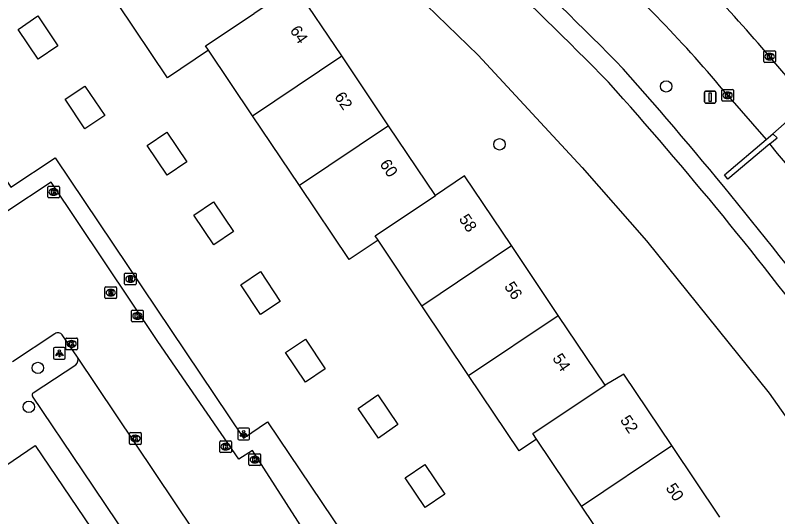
# Model space of a CAD drawing. Extents: x 158797 to 159887, y 384318 to 385255.
# Drawn here: x 159084.7 to 159149.9, y 384893.5 to 384936.4 of the extents above; entities that cross this region are included whole.
import ezdxf

# ---------------------------------------------------------------- set-up
doc = ezdxf.new("R2010")
doc.units = 0
for name, color, linetype in [('IMGEO_Boom', 7, 'Continuous'), ('IMGEO_Fietspad_gesloten', 7, 'Continuous'), ('IMGEO_Groenvoorziening', 7, 'Continuous'), ('IMGEO_Kolk', 7, 'Continuous'), ('IMGEO_Lichtpunt', 7, 'Continuous'), ('IMGEO_Muur', 7, 'Continuous'), ('IMGEO_Pand', 7, 'Continuous'), ('IMGEO_Pand_nummerreeks', 7, 'Continuous'), ('IMGEO_Parkeervlak_open', 7, 'Continuous'), ('IMGEO_Rijbaan_lokaal_gesloten', 7, 'Continuous'), ('IMGEO_Rijbaan_lokaal_open', 7, 'Continuous'), ('IMGEO_Rioolput', 7, 'Continuous'), ('IMGEO_Verkeersbordpaal', 7, 'Continuous'), ('IMGEO_Voetpad_gesloten', 7, 'Continuous'), ('IMGEO_Voetpad_open', 7, 'Continuous')]:
    doc.layers.add(name, color=color, linetype=linetype)

msp = doc.modelspace()

# ---------------------------------------------------------------- linework, layer by layer
at = {"layer": 'IMGEO_Boom'}
for centre in [(159140.386, 384930.327), (159126.124, 384925.365), (159086.599, 384906.222), (159085.826, 384902.883)]:
    msp.add_circle(centre, 0.489, dxfattribs=at)
at = {"layer": 'IMGEO_Fietspad_gesloten'}
msp.add_arc((158920.259, 384734.033), 298.429, 33.43156, 39.88384, dxfattribs=at)
at = {"layer": 'IMGEO_Groenvoorziening'}
msp.add_lwpolyline([(159062.885, 384947.902), (159063.915, 384949.398), (159078.479, 384970.541), (159092.853, 384960.593), (159096.29, 384958.006), (159107.625, 384948.575), (159113.677, 384943.307), (159124.305, 384933.004), (159133.199, 384923.374), (159138.703, 384917.092), (159149.208, 384904.051), (159156.954, 384893.107), (159159.836, 384888.727), (159162.31, 384884.967), (159164.141, 384881.958), (159168.328, 384875.079), (159173.187, 384865.839), (159178.617, 384854.449)], dxfattribs=at)
at = {"layer": 'IMGEO_Kolk'}
for p, q in [((159148.747, 384932.452), (159148.747, 384933.304)), ((159148.822, 384933.378), (159149.674, 384933.378)), ((159149.235, 384933.158), (159149.26, 384933.158)), ((159149.748, 384933.304), (159149.748, 384932.452)), ((159149.674, 384932.378), (159148.822, 384932.378)), ((159149.258, 384932.598), (159149.233, 384932.598)), ((159145.148, 384929.141), (159145.148, 384929.993)), ((159145.223, 384930.067), (159146.075, 384930.067)), ((159145.636, 384929.847), (159145.661, 384929.847)), ((159146.149, 384929.993), (159146.149, 384929.141)), ((159145.659, 384929.287), (159145.634, 384929.287)), ((159146.075, 384929.067), (159145.223, 384929.067)), ((159087.443, 384920.858), (159087.443, 384921.71)), ((159087.518, 384921.784), (159088.37, 384921.784)), ((159087.931, 384921.564), (159087.956, 384921.564)), ((159088.444, 384921.71), (159088.444, 384920.858)), ((159088.37, 384920.784), (159087.518, 384920.784)), ((159087.954, 384921.004), (159087.929, 384921.004)), ((159094.615, 384910.248), (159094.615, 384911.1)), ((159094.69, 384911.174), (159095.542, 384911.174)), ((159095.103, 384910.954), (159095.128, 384910.954)), ((159095.616, 384911.1), (159095.616, 384910.248)), ((159095.542, 384910.174), (159094.69, 384910.174)), ((159095.126, 384910.394), (159095.101, 384910.394)), ((159088.983, 384907.858), (159088.983, 384908.71)), ((159089.058, 384908.784), (159089.91, 384908.784)), ((159089.471, 384908.564), (159089.496, 384908.564)), ((159089.984, 384908.71), (159089.984, 384907.858)), ((159089.91, 384907.784), (159089.058, 384907.784)), ((159089.494, 384908.004), (159089.469, 384908.004)), ((159094.452, 384899.754), (159094.452, 384900.606)), ((159094.527, 384900.68), (159095.379, 384900.68)), ((159094.94, 384900.46), (159094.965, 384900.46)), ((159095.453, 384900.606), (159095.453, 384899.754)), ((159094.963, 384899.9), (159094.938, 384899.9)), ((159102.175, 384899.052), (159102.175, 384899.904)), ((159102.25, 384899.978), (159103.102, 384899.978)), ((159102.663, 384899.758), (159102.688, 384899.758)), ((159103.176, 384899.904), (159103.176, 384899.052)), ((159095.379, 384899.68), (159094.527, 384899.68)), ((159102.686, 384899.198), (159102.661, 384899.198)), ((159103.102, 384898.978), (159102.25, 384898.978)), ((159104.666, 384897.948), (159104.666, 384898.8)), ((159104.741, 384898.874), (159105.593, 384898.874)), ((159105.154, 384898.654), (159105.179, 384898.654)), ((159105.667, 384898.8), (159105.667, 384897.948)), ((159105.593, 384897.874), (159104.741, 384897.874)), ((159105.177, 384898.094), (159105.152, 384898.094))]:
    msp.add_line(p, q, dxfattribs=at)
for points in [[(159148.747, 384932.452), (159148.747, 384933.304)], [(159148.822, 384933.378), (159149.674, 384933.378)], [(159149.068, 384933.078), (159149.191, 384933.078), (159149.191, 384932.927), (159149.321, 384933.078), (159149.485, 384933.078), (159149.339, 384932.927), (159149.492, 384932.678), (159149.34, 384932.678), (159149.255, 384932.842), (159149.191, 384932.775), (159149.191, 384932.678), (159149.068, 384932.678), (159149.068, 384933.078)], [(159149.748, 384933.304), (159149.748, 384932.452)], [(159149.674, 384932.378), (159148.822, 384932.378)], [(159145.148, 384929.141), (159145.148, 384929.993)], [(159145.223, 384930.067), (159146.075, 384930.067)], [(159145.469, 384929.767), (159145.592, 384929.767), (159145.592, 384929.616), (159145.722, 384929.767), (159145.886, 384929.767), (159145.74, 384929.616), (159145.893, 384929.367), (159145.741, 384929.367), (159145.656, 384929.531), (159145.592, 384929.464), (159145.592, 384929.367), (159145.469, 384929.367), (159145.469, 384929.767)], [(159146.149, 384929.993), (159146.149, 384929.141)], [(159146.075, 384929.067), (159145.223, 384929.067)], [(159087.443, 384920.858), (159087.443, 384921.71)], [(159087.518, 384921.784), (159088.37, 384921.784)], [(159087.764, 384921.484), (159087.887, 384921.484), (159087.887, 384921.333), (159088.017, 384921.484), (159088.181, 384921.484), (159088.035, 384921.333), (159088.188, 384921.084), (159088.036, 384921.084), (159087.951, 384921.248), (159087.887, 384921.181), (159087.887, 384921.084), (159087.764, 384921.084), (159087.764, 384921.484)], [(159088.444, 384921.71), (159088.444, 384920.858)], [(159088.37, 384920.784), (159087.518, 384920.784)], [(159094.615, 384910.248), (159094.615, 384911.1)], [(159094.69, 384911.174), (159095.542, 384911.174)], [(159094.936, 384910.874), (159095.059, 384910.874), (159095.059, 384910.723), (159095.189, 384910.874), (159095.353, 384910.874), (159095.207, 384910.723), (159095.36, 384910.474), (159095.208, 384910.474), (159095.123, 384910.638), (159095.059, 384910.571), (159095.059, 384910.474), (159094.936, 384910.474), (159094.936, 384910.874)], [(159095.616, 384911.1), (159095.616, 384910.248)], [(159095.542, 384910.174), (159094.69, 384910.174)], [(159088.983, 384907.858), (159088.983, 384908.71)], [(159089.058, 384908.784), (159089.91, 384908.784)], [(159089.304, 384908.484), (159089.427, 384908.484), (159089.427, 384908.333), (159089.557, 384908.484), (159089.721, 384908.484), (159089.575, 384908.333), (159089.728, 384908.084), (159089.576, 384908.084), (159089.491, 384908.248), (159089.427, 384908.181), (159089.427, 384908.084), (159089.304, 384908.084), (159089.304, 384908.484)], [(159089.984, 384908.71), (159089.984, 384907.858)], [(159089.91, 384907.784), (159089.058, 384907.784)], [(159094.452, 384899.754), (159094.452, 384900.606)], [(159094.527, 384900.68), (159095.379, 384900.68)], [(159094.773, 384900.38), (159094.896, 384900.38), (159094.896, 384900.229), (159095.026, 384900.38), (159095.19, 384900.38), (159095.044, 384900.229), (159095.197, 384899.98), (159095.045, 384899.98), (159094.96, 384900.144), (159094.896, 384900.077), (159094.896, 384899.98), (159094.773, 384899.98), (159094.773, 384900.38)], [(159095.453, 384900.606), (159095.453, 384899.754)], [(159102.175, 384899.052), (159102.175, 384899.904)], [(159102.25, 384899.978), (159103.102, 384899.978)], [(159103.176, 384899.904), (159103.176, 384899.052)], [(159095.379, 384899.68), (159094.527, 384899.68)], [(159102.496, 384899.678), (159102.619, 384899.678), (159102.619, 384899.527), (159102.749, 384899.678), (159102.913, 384899.678), (159102.767, 384899.527), (159102.92, 384899.278), (159102.768, 384899.278), (159102.683, 384899.442), (159102.619, 384899.375), (159102.619, 384899.278), (159102.496, 384899.278), (159102.496, 384899.678)], [(159103.102, 384898.978), (159102.25, 384898.978)], [(159104.666, 384897.948), (159104.666, 384898.8)], [(159104.741, 384898.874), (159105.593, 384898.874)], [(159104.987, 384898.574), (159105.11, 384898.574), (159105.11, 384898.423), (159105.24, 384898.574), (159105.404, 384898.574), (159105.258, 384898.423), (159105.411, 384898.174), (159105.259, 384898.174), (159105.174, 384898.338), (159105.11, 384898.271), (159105.11, 384898.174), (159104.987, 384898.174), (159104.987, 384898.574)], [(159105.667, 384898.8), (159105.667, 384897.948)], [(159105.593, 384897.874), (159104.741, 384897.874)]]:
    msp.add_lwpolyline(points, dxfattribs=at)
for centre, start, end in [((159148.824, 384933.302), 91.55205, 178.44795), ((159148.824, 384933.302), 91.55205, 178.44795), ((159149.672, 384933.302), 1.55205, 88.44795), ((159149.672, 384933.302), 1.55205, 88.44795), ((159148.824, 384932.454), 181.55205, 268.44795), ((159148.824, 384932.454), 181.55205, 268.44795), ((159149.672, 384932.454), 271.55205, 358.44795), ((159149.672, 384932.454), 271.55205, 358.44795), ((159145.225, 384929.991), 91.55205, 178.44795), ((159145.225, 384929.991), 91.55205, 178.44795), ((159146.073, 384929.991), 1.55205, 88.44795), ((159146.073, 384929.991), 1.55205, 88.44795), ((159145.225, 384929.143), 181.55205, 268.44795), ((159145.225, 384929.143), 181.55205, 268.44795), ((159146.073, 384929.143), 271.55205, 358.44795), ((159146.073, 384929.143), 271.55205, 358.44795), ((159087.52, 384921.708), 91.55205, 178.44795), ((159087.52, 384921.708), 91.55205, 178.44795), ((159088.368, 384921.708), 1.55205, 88.44795), ((159088.368, 384921.708), 1.55205, 88.44795), ((159087.52, 384920.86), 181.55205, 268.44795), ((159087.52, 384920.86), 181.55205, 268.44795), ((159088.368, 384920.86), 271.55205, 358.44795), ((159088.368, 384920.86), 271.55205, 358.44795), ((159094.692, 384911.098), 91.55205, 178.44795), ((159094.692, 384911.098), 91.55205, 178.44795), ((159095.54, 384911.098), 1.55205, 88.44795), ((159095.54, 384911.098), 1.55205, 88.44795), ((159094.692, 384910.25), 181.55205, 268.44795), ((159094.692, 384910.25), 181.55205, 268.44795), ((159095.54, 384910.25), 271.55205, 358.44795), ((159095.54, 384910.25), 271.55205, 358.44795), ((159089.06, 384908.708), 91.55205, 178.44795), ((159089.06, 384908.708), 91.55205, 178.44795), ((159089.908, 384908.708), 1.55205, 88.44795), ((159089.908, 384908.708), 1.55205, 88.44795), ((159089.06, 384907.86), 181.55205, 268.44795), ((159089.06, 384907.86), 181.55205, 268.44795), ((159089.908, 384907.86), 271.55205, 358.44795), ((159089.908, 384907.86), 271.55205, 358.44795), ((159094.529, 384900.604), 91.55205, 178.44795), ((159094.529, 384900.604), 91.55205, 178.44795), ((159095.377, 384900.604), 1.55205, 88.44795), ((159095.377, 384900.604), 1.55205, 88.44795), ((159094.529, 384899.756), 181.55205, 268.44795), ((159094.529, 384899.756), 181.55205, 268.44795), ((159095.377, 384899.756), 271.55205, 358.44795), ((159095.377, 384899.756), 271.55205, 358.44795), ((159102.252, 384899.902), 91.55205, 178.44795), ((159102.252, 384899.902), 91.55205, 178.44795), ((159103.1, 384899.902), 1.55205, 88.44795), ((159103.1, 384899.902), 1.55205, 88.44795), ((159102.252, 384899.054), 181.55205, 268.44795), ((159102.252, 384899.054), 181.55205, 268.44795), ((159103.1, 384899.054), 271.55205, 358.44795), ((159103.1, 384899.054), 271.55205, 358.44795), ((159104.743, 384898.798), 91.55205, 178.44795), ((159104.743, 384898.798), 91.55205, 178.44795), ((159105.591, 384898.798), 1.55205, 88.44795), ((159105.591, 384898.798), 1.55205, 88.44795), ((159104.743, 384897.95), 181.55205, 268.44795), ((159104.743, 384897.95), 181.55205, 268.44795), ((159105.591, 384897.95), 271.55205, 358.44795), ((159105.591, 384897.95), 271.55205, 358.44795)]:
    msp.add_arc(centre, 0.0765, start, end, dxfattribs=at)
for centre, major_axis, ratio, start_param, end_param in [((159149.234, 384932.878), (-0.387, 0.002), 0.722429, 4.712389, 7.853982), ((159149.259, 384932.878), (-0.39, 0.002), 0.717154, 1.570796, 4.712389), ((159145.635, 384929.567), (-0.387, 0.002), 0.722429, 4.712389, 7.853982), ((159145.66, 384929.567), (-0.39, 0.002), 0.717154, 1.570796, 4.712389), ((159087.93, 384921.284), (-0.387, 0.002), 0.722429, 4.712389, 7.853982), ((159087.955, 384921.284), (-0.39, 0.002), 0.717154, 1.570796, 4.712389), ((159095.102, 384910.674), (-0.387, 0.002), 0.722429, 4.712389, 7.853982), ((159095.127, 384910.674), (-0.39, 0.002), 0.717154, 1.570796, 4.712389), ((159089.47, 384908.284), (-0.387, 0.002), 0.722429, 4.712389, 7.853982), ((159089.495, 384908.284), (-0.39, 0.002), 0.717154, 1.570796, 4.712389), ((159094.939, 384900.18), (-0.387, 0.002), 0.722429, 4.712389, 7.853982), ((159094.964, 384900.18), (-0.39, 0.002), 0.717154, 1.570796, 4.712389), ((159102.662, 384899.478), (-0.387, 0.002), 0.722429, 4.712389, 7.853982), ((159102.687, 384899.478), (-0.39, 0.002), 0.717154, 1.570796, 4.712389), ((159105.153, 384898.374), (-0.387, 0.002), 0.722429, 4.712389, 7.853982), ((159105.178, 384898.374), (-0.39, 0.002), 0.717154, 1.570796, 4.712389)]:
    msp.add_ellipse(centre, major_axis=major_axis, ratio=ratio, start_param=start_param, end_param=end_param, dxfattribs=at)
at = {"layer": 'IMGEO_Lichtpunt'}
for p, q in [((159087.946, 384907.88), (159087.946, 384907.073)), ((159087.946, 384907.88), (159087.946, 384907.073)), ((159088.848, 384907.975), (159088.04, 384907.975)), ((159088.848, 384907.975), (159088.04, 384907.975)), ((159088.942, 384907.073), (159088.942, 384907.88)), ((159088.942, 384907.073), (159088.942, 384907.88)), ((159088.04, 384906.979), (159088.848, 384906.979)), ((159088.04, 384906.979), (159088.848, 384906.979)), ((159104.629, 384901.063), (159103.821, 384901.063)), ((159104.629, 384901.063), (159103.821, 384901.063)), ((159103.727, 384900.968), (159103.727, 384900.161)), ((159103.727, 384900.968), (159103.727, 384900.161)), ((159104.723, 384900.161), (159104.723, 384900.968)), ((159104.723, 384900.161), (159104.723, 384900.968)), ((159103.821, 384900.067), (159104.629, 384900.067)), ((159103.821, 384900.067), (159104.629, 384900.067))]:
    msp.add_line(p, q, dxfattribs=at)
for points in [[(159088.32, 384907.544), (159088.359, 384907.516), (159088.171, 384907.254), (159088.133, 384907.281), (159088.32, 384907.544)], [(159088.532, 384907.516), (159088.57, 384907.543), (159088.757, 384907.281), (159088.718, 384907.253), (159088.532, 384907.516)], [(159088.422, 384907.496), (159088.469, 384907.496), (159088.469, 384907.174), (159088.422, 384907.174), (159088.422, 384907.496)], [(159104.101, 384900.632), (159104.14, 384900.604), (159103.952, 384900.342), (159103.914, 384900.369), (159104.101, 384900.632)], [(159104.203, 384900.584), (159104.25, 384900.584), (159104.25, 384900.262), (159104.203, 384900.262), (159104.203, 384900.584)], [(159104.313, 384900.604), (159104.351, 384900.631), (159104.538, 384900.369), (159104.499, 384900.341), (159104.313, 384900.604)]]:
    msp.add_lwpolyline(points, dxfattribs=at)
for centre in [(159088.445, 384907.678), (159104.226, 384900.766)]:
    msp.add_circle(centre, 0.0994, dxfattribs=at)
for centre, start, end in [((159088.04, 384907.88), 90, 180), ((159088.04, 384907.88), 90, 180), ((159088.848, 384907.88), 0, 90), ((159088.848, 384907.88), 0, 90), ((159088.04, 384907.073), 180, 270), ((159088.04, 384907.073), 180, 270), ((159088.848, 384907.073), 270, 0), ((159088.848, 384907.073), 270, 360), ((159103.821, 384900.968), 90, 180), ((159103.821, 384900.968), 90, 180), ((159104.629, 384900.968), 0, 90), ((159104.629, 384900.968), 0, 90), ((159103.821, 384900.161), 180, 270), ((159103.821, 384900.161), 180, 270), ((159104.629, 384900.161), 270, 0), ((159104.629, 384900.161), 270, 360)]:
    msp.add_arc(centre, 0.0946, start, end, dxfattribs=at)
at = {"layer": 'IMGEO_Muur'}
for points in [[(159148.942, 384925.775), (159149.534, 384926.277)], [(159149.257, 384925.396), (159149.888, 384925.928), (159149.534, 384926.277)], [(159149.257, 384925.396), (159145.678, 384922.379), (159145.374, 384922.748), (159148.942, 384925.775)]]:
    msp.add_lwpolyline(points, dxfattribs=at)
at = {"layer": 'IMGEO_Pand'}
for points in [[(159112.609, 384932.935), (159108.596, 384938.905), (159105.111, 384936.575)], [(159101.205, 384933.416), (159097.701, 384931.063), (159093.445, 384937.4)], [(159086.618, 384932.669), (159084.909, 384935.197), (159086.59, 384936.361), (159088.295, 384933.812), (159086.618, 384932.669)], [(159101.205, 384933.416), (159100.951, 384933.794), (159105.111, 384936.575)], [(159104.975, 384927.803), (159101.205, 384933.416)], [(159104.975, 384927.803), (159112.609, 384932.935)], [(159116.623, 384926.964), (159112.609, 384932.935)], [(159090.63, 384926.688), (159088.927, 384929.221), (159090.615, 384930.36), (159092.32, 384927.824), (159090.63, 384926.688)], [(159108.986, 384921.831), (159104.975, 384927.803)], [(159116.623, 384926.964), (159108.986, 384921.831)], [(159120.636, 384920.994), (159116.623, 384926.964)], [(159097.657, 384922.725), (159095.944, 384925.258), (159097.637, 384926.413), (159099.339, 384923.868), (159097.657, 384922.725)], [(159127.144, 384916.695), (159123.136, 384922.668), (159120.636, 384920.994)], [(159115.72, 384917.158), (159113.243, 384915.494), (159108.986, 384921.831)], [(159115.72, 384917.158), (159115.469, 384917.534), (159120.636, 384920.994)], [(159101.656, 384916.759), (159099.957, 384919.3), (159101.636, 384920.448), (159103.341, 384917.915), (159101.656, 384916.759)], [(159119.474, 384911.548), (159115.72, 384917.158)], [(159119.474, 384911.548), (159127.144, 384916.695)], [(159131.153, 384910.722), (159127.144, 384916.695)], [(159105.645, 384910.784), (159103.964, 384913.338), (159105.669, 384914.474), (159107.335, 384911.915), (159105.645, 384910.784)], [(159123.475, 384905.569), (159119.474, 384911.548)], [(159123.475, 384905.569), (159131.153, 384910.722)], [(159135.161, 384904.749), (159131.153, 384910.722)], [(159109.498, 384905.004), (159107.808, 384907.544), (159109.501, 384908.682), (159111.196, 384906.133), (159109.498, 384905.004)], [(159140.878, 384899.576), (159136.771, 384905.693), (159135.161, 384904.749)], [(159129.299, 384900.113), (159127.793, 384899.116), (159123.475, 384905.569)], [(159129.299, 384900.113), (159128.974, 384900.597), (159135.161, 384904.749)], [(159115.75, 384900.222), (159114.033, 384902.757), (159115.71, 384903.906), (159117.426, 384901.367), (159115.75, 384900.222)], [(159133.15, 384894.387), (159129.299, 384900.113)], [(159081.397, 384896.215), (159086.379, 384899.567), (159096.015, 384885.352), (159092.086, 384882.722)], [(159133.15, 384894.387), (159140.878, 384899.576)], [(159144.985, 384893.458), (159140.878, 384899.576)], [(159119.748, 384894.268), (159118.041, 384896.815), (159119.72, 384897.967), (159121.43, 384895.416), (159119.748, 384894.268)], [(159137.261, 384888.273), (159133.15, 384894.387)]]:
    msp.add_lwpolyline(points, dxfattribs=at)
at = {"layer": 'IMGEO_Parkeervlak_open'}
for points in [[(159086.203, 384904.088), (159089.847, 384906.498)], [(159097.325, 384887.202), (159090.434, 384897.42), (159086.146, 384903.814)]]:
    msp.add_lwpolyline(points, dxfattribs=at)
for centre, radius, start, end in [((159089.537, 384906.892), 0.501, 308.18407, 28.64047), ((159086.267, 384903.932), 0.169, 112.26038, 224.23645)]:
    msp.add_arc(centre, radius, start, end, dxfattribs=at)
at = {"layer": 'IMGEO_Rijbaan_lokaal_gesloten'}
for points in [[(159152.611, 384928.984), (159149.248, 384932.878)], [(159145.649, 384929.567), (159148.942, 384925.775)], [(159149.534, 384926.277), (159151.951, 384928.406)]]:
    msp.add_lwpolyline(points, dxfattribs=at)
for centre, radius, start, end in [((159053.293, 384852.538), 120.263, 39.82945, 47.96101), ((159031.043, 384832.109), 155.328, 40.44732, 43.43346)]:
    msp.add_arc(centre, radius, start, end, dxfattribs=at)
at = {"layer": 'IMGEO_Rijbaan_lokaal_open'}
for points in [[(159148.203, 384834.797), (159118.86, 384878.459), (159111.767, 384888.566), (159104.966, 384899.16), (159103.806, 384898.409), (159096.869, 384908.495), (159087.727, 384922.129), (159083.943, 384919.604), (159075.859, 384931.636), (159073.188, 384929.845), (159064.372, 384942.983)], [(159088.048, 384909.141), (159084.412, 384906.735)], [(159089.977, 384907.132), (159088.685, 384909.042)], [(159101.592, 384889.833), (159089.977, 384907.132)]]:
    msp.add_lwpolyline(points, dxfattribs=at)
msp.add_arc((159088.32, 384908.794), 0.441, 34.22564, 128.10634, dxfattribs=at)
at = {"layer": 'IMGEO_Rioolput'}
for p, q in [((159094.019, 384913.416), (159094.019, 384914.268)), ((159094.094, 384914.342), (159094.946, 384914.342)), ((159094.507, 384914.122), (159094.532, 384914.122)), ((159095.02, 384914.268), (159095.02, 384913.416)), ((159094.53, 384913.562), (159094.505, 384913.562)), ((159092.339, 384912.24), (159092.339, 384913.092)), ((159092.414, 384913.166), (159093.266, 384913.166)), ((159092.827, 384912.946), (159092.852, 384912.946)), ((159093.34, 384913.092), (159093.34, 384912.24)), ((159094.946, 384913.342), (159094.094, 384913.342)), ((159093.266, 384912.166), (159092.414, 384912.166)), ((159092.85, 384912.386), (159092.825, 384912.386))]:
    msp.add_line(p, q, dxfattribs=at)
for points in [[(159094.019, 384913.416), (159094.019, 384914.268)], [(159094.094, 384914.342), (159094.946, 384914.342)], [(159095.02, 384914.268), (159095.02, 384913.416)], [(159094.608, 384914.04), (159094.356, 384914.042), (159094.356, 384913.642)], [(159094.356, 384913.642), (159094.48, 384913.642), (159094.48, 384913.804), (159094.491, 384913.804)], [(159094.534, 384913.961), (159094.48, 384913.961), (159094.48, 384913.88)], [(159094.48, 384913.88), (159094.532, 384913.88)], [(159094.538, 384913.775), (159094.609, 384913.642), (159094.749, 384913.642), (159094.684, 384913.768)], [(159092.339, 384912.24), (159092.339, 384913.092)], [(159092.414, 384913.166), (159093.266, 384913.166)], [(159092.928, 384912.864), (159092.676, 384912.866), (159092.676, 384912.466)], [(159092.854, 384912.785), (159092.8, 384912.785), (159092.8, 384912.704)], [(159093.34, 384913.092), (159093.34, 384912.24)], [(159094.946, 384913.342), (159094.094, 384913.342)], [(159093.266, 384912.166), (159092.414, 384912.166)], [(159092.676, 384912.466), (159092.8, 384912.466), (159092.8, 384912.628), (159092.811, 384912.628)], [(159092.8, 384912.704), (159092.852, 384912.704)], [(159092.858, 384912.599), (159092.929, 384912.466), (159093.069, 384912.466), (159093.004, 384912.592)]]:
    msp.add_lwpolyline(points, dxfattribs=at)
for centre, radius, start, end in [((159094.096, 384914.266), 0.0765, 91.55205, 178.44795), ((159094.096, 384914.266), 0.0765, 91.55205, 178.44795), ((159094.944, 384914.266), 0.0765, 1.55205, 88.44795), ((159094.944, 384914.266), 0.0765, 1.55205, 88.44795), ((159094.096, 384913.418), 0.0765, 181.55205, 268.44795), ((159094.096, 384913.418), 0.0765, 181.55205, 268.44795), ((159094.49, 384913.751), 0.0533, 26.02933, 88.69889), ((159094.516, 384914.069), 0.19, 274.7715, 282.96867), ((159094.54, 384913.865), 0.0964, 77.00612, 93.18647), ((159094.554, 384913.922), 0.0378, 276.66336, 79.67722), ((159094.607, 384913.93), 0.109, 350.36119, 89.41601), ((159094.605, 384913.93), 0.112, 277.58423, 350.98172), ((159094.589, 384913.715), 0.108, 29.51342, 73.79051), ((159094.944, 384913.418), 0.0765, 271.55205, 358.44795), ((159094.944, 384913.418), 0.0765, 271.55205, 358.44795), ((159092.416, 384913.09), 0.0765, 91.55205, 178.44795), ((159092.416, 384913.09), 0.0765, 91.55205, 178.44795), ((159092.86, 384912.689), 0.0964, 77.00612, 93.18647), ((159092.874, 384912.746), 0.0378, 276.66336, 79.67722), ((159092.927, 384912.754), 0.109, 350.36119, 89.41601), ((159093.264, 384913.09), 0.0765, 1.55205, 88.44795), ((159093.264, 384913.09), 0.0765, 1.55205, 88.44795), ((159092.416, 384912.242), 0.0765, 181.55205, 268.44795), ((159092.416, 384912.242), 0.0765, 181.55205, 268.44795), ((159092.81, 384912.575), 0.0533, 26.02933, 88.69889), ((159092.836, 384912.893), 0.19, 274.7715, 282.96867), ((159092.925, 384912.754), 0.112, 277.58423, 350.98172), ((159092.909, 384912.539), 0.108, 29.51342, 73.79051), ((159093.264, 384912.242), 0.0765, 271.55205, 358.44795), ((159093.264, 384912.242), 0.0765, 271.55205, 358.44795)]:
    msp.add_arc(centre, radius, start, end, dxfattribs=at)
for centre, major_axis, ratio, start_param, end_param in [((159094.506, 384913.842), (-0.387, 0.002), 0.722429, 4.712389, 7.853982), ((159094.531, 384913.842), (-0.39, 0.002), 0.717154, 1.570796, 4.712389), ((159092.826, 384912.666), (-0.387, 0.002), 0.722429, 4.712389, 7.853982), ((159092.851, 384912.666), (-0.39, 0.002), 0.717154, 1.570796, 4.712389)]:
    msp.add_ellipse(centre, major_axis=major_axis, ratio=ratio, start_param=start_param, end_param=end_param, dxfattribs=at)
at = {"layer": 'IMGEO_Verkeersbordpaal'}
for p, q in [((159143.662, 384929.005), (159143.662, 384929.805)), ((159143.662, 384929.805), (159143.662, 384929.005)), ((159143.762, 384929.905), (159144.552, 384929.905)), ((159144.552, 384929.905), (159143.762, 384929.905)), ((159144.652, 384929.805), (159144.652, 384929.005)), ((159144.652, 384929.005), (159144.652, 384929.805)), ((159144.552, 384928.905), (159143.762, 384928.905)), ((159143.762, 384928.905), (159144.552, 384928.905))]:
    msp.add_line(p, q, dxfattribs=at)
msp.add_lwpolyline([(159144.082, 384929.78), (159144.232, 384929.78), (159144.232, 384929.03), (159144.082, 384929.03), (159144.082, 384929.78)], dxfattribs=at)
for centre, start, end in [((159143.762, 384929.805), 90, 180), ((159143.762, 384929.805), 90, 180), ((159144.552, 384929.805), 0, 90), ((159144.552, 384929.805), 360, 90), ((159143.762, 384929.005), 180, 270), ((159143.762, 384929.005), 180, 270), ((159144.552, 384929.005), 270, 0), ((159144.552, 384929.005), 270, 0)]:
    msp.add_arc(centre, 0.1, start, end, dxfattribs=at)
at = {"layer": 'IMGEO_Voetpad_gesloten'}
for centre, radius, start, end in [((158883.69, 384683.274), 354.69, 44.4897, 54.22949), ((158886.648, 384686.757), 348.43, 44.43272, 54.32892), ((158862.946, 384689.751), 365.452, 31.98466, 41.48478), ((158881.666, 384703.529), 340.597, 31.68979, 41.83035)]:
    msp.add_arc(centre, radius, start, end, dxfattribs=at)
at = {"layer": 'IMGEO_Voetpad_open'}
msp.add_lwpolyline([(159065.557, 384943.772), (159065.871, 384943.305), (159073.613, 384931.81), (159076.292, 384933.589), (159084.288, 384921.691), (159088.084, 384924.2), (159104.197, 384900.201), (159106.267, 384901.604), (159122.968, 384876.772), (159122.184, 384876.186), (159129.189, 384865.748), (159145.236, 384841.838), (159145.281, 384841.77), (159147.886, 384837.889), (159147.91, 384837.853)], dxfattribs=at)

# ---------------------------------------------------------------- texts
at = {"layer": 'IMGEO_Pand_nummerreeks'}
for s, rotation, p in [('64', 303.90743, (159108.129, 384935.118)), ('62', 303.91316, (159111.943, 384929.444)), ('60', 303.90743, (159115.82, 384923.678)), ('58', 303.8616, (159122.599, 384918.98)), ('56', 303.86732, (159126.483, 384913.193)), ('54', 303.8616, (159130.61, 384907.043)), ('52', 303.87878, (159136.405, 384901.752)), ('50', 303.87305, (159140.307, 384895.941))]:
    msp.add_text(s, height=1, rotation=rotation, dxfattribs=at).set_placement(p)

doc.saveas('drawing.dxf')
